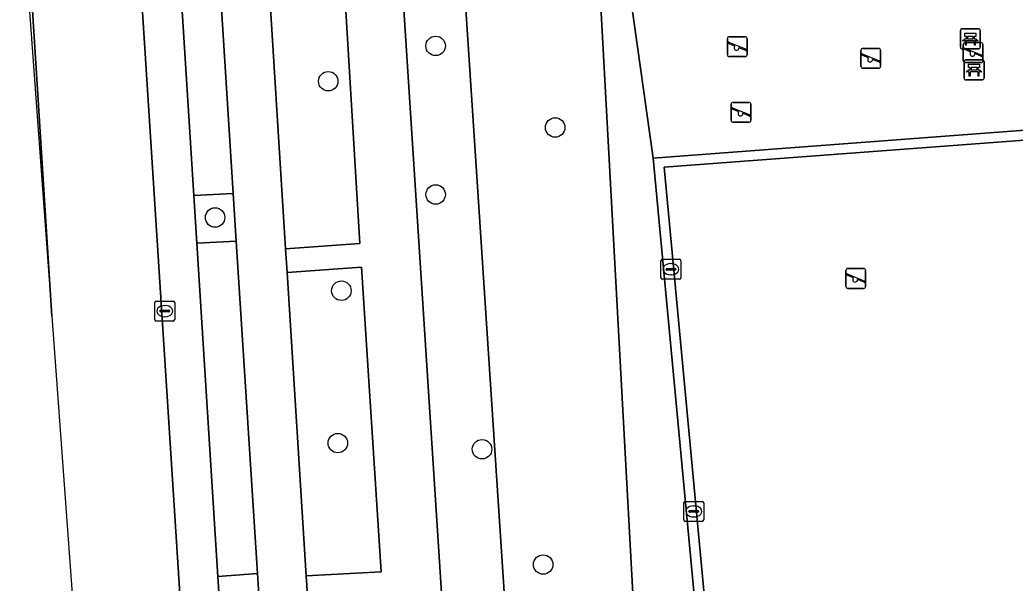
# Model space of a CAD drawing. Extents: x 160732 to 162107, y 387428 to 388479.
# Drawn here: x 160779.01 to 160829, y 387573.17 to 387601.45 of the extents above; entities that cross this region are included whole.
import ezdxf

# ---------------------------------------------------------------- set-up
doc = ezdxf.new("R2010")
doc.units = 0
for name, color, linetype in [('IMGEO_Bank', 7, 'Continuous'), ('IMGEO_Berm_groen', 7, 'Continuous'), ('IMGEO_Boom', 7, 'Continuous'), ('IMGEO_Fietspad_gesloten', 7, 'Continuous'), ('IMGEO_Groenvoorziening', 7, 'Continuous'), ('IMGEO_Hek', 7, 'Continuous'), ('IMGEO_Kolk', 7, 'Continuous'), ('IMGEO_Parkeervlak_open', 7, 'Continuous'), ('IMGEO_Rijbaan_lokaal_gesloten', 7, 'Continuous'), ('IMGEO_Speelvoorziening', 7, 'Continuous'), ('IMGEO_Terreindeel_gesloten', 7, 'Continuous'), ('IMGEO_Terreindeel_open', 7, 'Continuous'), ('IMGEO_Voetpad_open', 7, 'Continuous')]:
    doc.layers.add(name, color=color, linetype=linetype)

msp = doc.modelspace()

# ---------------------------------------------------------------- linework, layer by layer
at = {"layer": 'IMGEO_Bank'}
for p, q in [((160826.257, 387600.076), (160826.257, 387600.917)), ((160826.257, 387600.917), (160826.257, 387600.076)), ((160826.332, 387601.001), (160827.173, 387601.001)), ((160827.173, 387601.001), (160826.332, 387601.001)), ((160827.257, 387600.926), (160827.257, 387600.085)), ((160827.257, 387600.085), (160827.257, 387600.926)), ((160826.954, 387600.399), (160826.561, 387600.399)), ((160826.566, 387600.507), (160826.566, 387600.613)), ((160826.61, 387600.613), (160826.61, 387600.507)), ((160826.898, 387600.619), (160826.616, 387600.619)), ((160826.616, 387600.501), (160826.898, 387600.501)), ((160826.904, 387600.507), (160826.904, 387600.613)), ((160826.948, 387600.613), (160826.948, 387600.507)), ((160827.182, 387600.001), (160826.341, 387600.001)), ((160826.341, 387600.001), (160827.182, 387600.001)), ((160826.444, 387598.518), (160826.444, 387599.359)), ((160826.444, 387599.359), (160826.444, 387598.518)), ((160826.519, 387599.443), (160827.36, 387599.443)), ((160827.36, 387599.443), (160826.519, 387599.443)), ((160827.444, 387599.368), (160827.444, 387598.527)), ((160827.444, 387598.527), (160827.444, 387599.368)), ((160827.141, 387598.841), (160826.748, 387598.841)), ((160826.753, 387598.949), (160826.753, 387599.055)), ((160826.797, 387599.055), (160826.797, 387598.949)), ((160827.085, 387599.061), (160826.803, 387599.061)), ((160826.803, 387598.943), (160827.085, 387598.943)), ((160827.091, 387598.949), (160827.091, 387599.055)), ((160827.135, 387599.055), (160827.135, 387598.949)), ((160827.369, 387598.443), (160826.528, 387598.443)), ((160826.528, 387598.443), (160827.369, 387598.443))]:
    msp.add_line(p, q, dxfattribs=at)
for points in [[(160826.56, 387600.619), (160826.474, 387600.619), (160826.474, 387600.78), (160827.037, 387600.78), (160827.037, 387600.619), (160826.954, 387600.619)], [(160826.504, 387600.399), (160826.362, 387600.399), (160826.474, 387600.501), (160826.56, 387600.501)], [(160826.554, 387600.392), (160826.554, 387600.185), (160826.511, 387600.185), (160826.511, 387600.392)], [(160826.954, 387600.501), (160827.037, 387600.501), (160827.149, 387600.399), (160827.01, 387600.399)], [(160827.004, 387600.392), (160827.004, 387600.185), (160826.96, 387600.185), (160826.96, 387600.392)], [(160826.691, 387598.841), (160826.549, 387598.841), (160826.661, 387598.943), (160826.747, 387598.943)], [(160826.747, 387599.061), (160826.661, 387599.061), (160826.661, 387599.222), (160827.224, 387599.222), (160827.224, 387599.061), (160827.141, 387599.061)], [(160826.741, 387598.834), (160826.741, 387598.627), (160826.698, 387598.627), (160826.698, 387598.834)], [(160827.141, 387598.943), (160827.224, 387598.943), (160827.336, 387598.841), (160827.197, 387598.841)], [(160827.191, 387598.834), (160827.191, 387598.627), (160827.147, 387598.627), (160827.147, 387598.834)]]:
    msp.add_lwpolyline(points, dxfattribs=at)
for centre, radius, start, end in [((160826.335, 387600.923), 0.0779, 92.4484, 184.2845), ((160826.335, 387600.923), 0.0779, 92.4484, 184.2845), ((160827.179, 387600.923), 0.0779, 2.4484, 94.2845), ((160827.179, 387600.923), 0.0779, 2.4484, 94.2845), ((160826.504, 387600.392), 0.00671, 2.8957, 87.1043), ((160826.561, 387600.392), 0.00671, 92.8957, 177.1043), ((160826.559, 387600.612), 0.00671, 2.8957, 87.1043), ((160826.559, 387600.508), 0.00671, 272.8957, 357.1043), ((160826.616, 387600.612), 0.00671, 92.8957, 177.1043), ((160826.616, 387600.508), 0.00671, 182.8957, 267.1043), ((160826.898, 387600.612), 0.00671, 2.8957, 87.1043), ((160826.898, 387600.508), 0.00671, 272.8957, 357.1043), ((160826.955, 387600.612), 0.00671, 92.8957, 177.1043), ((160826.955, 387600.508), 0.00671, 182.8957, 267.1043), ((160826.953, 387600.392), 0.00671, 2.8957, 87.1043), ((160827.01, 387600.392), 0.00671, 92.8957, 177.1043), ((160826.335, 387600.079), 0.0779, 182.4484, 274.2845), ((160826.335, 387600.079), 0.0779, 182.4484, 274.2845), ((160827.179, 387600.079), 0.0779, 272.4484, 4.2845), ((160827.179, 387600.079), 0.0779, 272.4484, 4.2845), ((160826.522, 387599.365), 0.0779, 92.4484, 184.2845), ((160826.522, 387599.365), 0.0779, 92.4484, 184.2845), ((160827.366, 387599.365), 0.0779, 2.4484, 94.2845), ((160827.366, 387599.365), 0.0779, 2.4484, 94.2845), ((160826.691, 387598.834), 0.00671, 2.8957, 87.1043), ((160826.748, 387598.834), 0.00671, 92.8957, 177.1043), ((160826.746, 387599.054), 0.00671, 2.8957, 87.1043), ((160826.746, 387598.95), 0.00671, 272.8957, 357.1043), ((160826.803, 387599.054), 0.00671, 92.8957, 177.1043), ((160826.803, 387598.95), 0.00671, 182.8957, 267.1043), ((160827.085, 387599.054), 0.00671, 2.8957, 87.1043), ((160827.085, 387598.95), 0.00671, 272.8957, 357.1043), ((160827.142, 387599.054), 0.00671, 92.8957, 177.1043), ((160827.142, 387598.95), 0.00671, 182.8957, 267.1043), ((160827.14, 387598.834), 0.00671, 2.8957, 87.1043), ((160827.197, 387598.834), 0.00671, 92.8957, 177.1043), ((160826.522, 387598.521), 0.0779, 182.4484, 274.2845), ((160826.522, 387598.521), 0.0779, 182.4484, 274.2845), ((160827.366, 387598.521), 0.0779, 272.4484, 4.2845), ((160827.366, 387598.521), 0.0779, 272.4484, 4.2845)]:
    msp.add_arc(centre, radius, start, end, dxfattribs=at)
at = {"layer": 'IMGEO_Berm_groen'}
msp.add_lwpolyline([(160959.916, 387496.024), (160946.169, 387496.849), (160936.309, 387498.011), (160889.009, 387505.413), (160806.924, 387518.259), (160800.367, 387617.785), (160799.877, 387625.216), (160797.423, 387625.06), (160796.815, 387625.004), (160797.074, 387620.896), (160803.773, 387517.234), (160913.899, 387500), (160936.105, 387496.525), (160946.036, 387495.354), (160959.839, 387494.526), (160979.097, 387493.706), (160979.317, 387493.697), (160979.564, 387495.188), (160978.599, 387495.229)], close=True, dxfattribs=at)
at = {"layer": 'IMGEO_Boom'}
for centre in [(160799.895, 387600.144), (160794.501, 387598.371), (160805.902, 387596.046), (160799.899, 387592.685), (160788.818, 387591.527), (160795.162, 387587.853), (160794.982, 387580.201), (160802.228, 387579.893), (160805.297, 387574.104)]:
    msp.add_circle(centre, 0.489, dxfattribs=at)
at = {"layer": 'IMGEO_Fietspad_gesloten'}
for points in [[(160795.923, 387533.555), (160795.847, 387534.752), (160794.802, 387551.303), (160794.726, 387552.509), (160793.474, 387572.323), (160793.397, 387573.538), (160792.436, 387588.761), (160792.361, 387589.955), (160791.393, 387605.268), (160791.317, 387606.464), (160790.166, 387624.694), (160790.154, 387624.887), (160790.145, 387625.026), (160790.013, 387627.111), (160789.841, 387629.83), (160789.708, 387631.941), (160789.696, 387632.133), (160789.043, 387642.468), (160788.968, 387643.662), (160787.81, 387661.99), (160787.734, 387663.193), (160786.461, 387683.344)], [(160788.365, 387614.09), (160788.864, 387606.27), (160789.727, 387592.733), (160789.879, 387590.341), (160790.942, 387573.662), (160791.096, 387571.249), (160792.292, 387552.478), (160792.366, 387551.255), (160792.511, 387548.855), (160793.773, 387527.955), (160793.917, 387525.57), (160794.336, 387518.633), (160796.915, 387518.763), (160796.596, 387522.896), (160795.923, 387533.555)]]:
    msp.add_lwpolyline(points, dxfattribs=at)
at = {"layer": 'IMGEO_Groenvoorziening'}
for points in [[(160812.79, 387535.692), (160812.476, 387542.108), (160815.933, 387549.939), (160815.581, 387556.126), (160810.572, 387558.546), (160807.923, 387607.046), (160805.239, 387606.864), (160804.502, 387618.061), (160800.367, 387617.785), (160806.924, 387518.259)], [(160834.374, 387570.201), (160832.105, 387570.153), (160832.945, 387559.016), (160814.286, 387557.61), (160810.831, 387594.513), (160809.055, 387607.122), (160807.923, 387607.046), (160810.572, 387558.546), (160815.581, 387556.126), (160815.933, 387549.939), (160812.476, 387542.108), (160812.79, 387535.692), (160814.311, 387528.706), (160820.895, 387524.611), (160840.059, 387525.196), (160845.191, 387524.186), (160844.575, 387529.462), (160850.826, 387530.239), (160859.394, 387531.257), (160858.392, 387540.709), (160858.297, 387541.559), (160857.103, 387552.21)]]:
    msp.add_lwpolyline(points, dxfattribs=at)
for points in [[(160791.393, 387605.268), (160792.361, 387589.955), (160796.095, 387590.23), (160795.163, 387605.539)], [(160789.727, 387592.733), (160787.748, 387592.634), (160787.899, 387590.248), (160789.879, 387590.341)], [(160792.436, 387588.761), (160793.397, 387573.538), (160797.167, 387573.746), (160796.174, 387589.027)], [(160790.942, 387573.662), (160788.963, 387573.502), (160789.114, 387571.117), (160791.096, 387571.249)]]:
    msp.add_lwpolyline(points, close=True, dxfattribs=at)
at = {"layer": 'IMGEO_Hek'}
msp.add_lwpolyline([(160889.009, 387505.413), (160806.924, 387518.259), (160800.367, 387617.785)], dxfattribs=at)
at = {"layer": 'IMGEO_Kolk'}
for p, q in [((160811.213, 387588.506), (160811.213, 387589.358)), ((160811.288, 387589.432), (160812.14, 387589.432)), ((160812.214, 387589.358), (160812.214, 387588.506)), ((160811.472, 387588.926), (160811.472, 387588.938)), ((160811.91, 387588.889), (160811.512, 387588.889)), ((160811.515, 387588.975), (160811.913, 387588.975)), ((160811.701, 387589.212), (160811.726, 387589.212)), ((160811.956, 387588.938), (160811.956, 387588.926)), ((160812.14, 387588.432), (160811.288, 387588.432)), ((160811.724, 387588.652), (160811.699, 387588.652)), ((160785.865, 387587.329), (160786.717, 387587.329)), ((160785.79, 387586.403), (160785.79, 387587.255)), ((160786.049, 387586.823), (160786.049, 387586.835)), ((160786.487, 387586.786), (160786.089, 387586.786)), ((160786.092, 387586.872), (160786.49, 387586.872)), ((160786.278, 387587.109), (160786.303, 387587.109)), ((160786.533, 387586.835), (160786.533, 387586.823)), ((160786.791, 387587.255), (160786.791, 387586.403)), ((160786.717, 387586.329), (160785.865, 387586.329)), ((160786.301, 387586.549), (160786.276, 387586.549)), ((160812.362, 387576.346), (160812.362, 387577.198)), ((160812.437, 387577.272), (160813.289, 387577.272)), ((160812.621, 387576.766), (160812.621, 387576.778)), ((160812.664, 387576.815), (160813.062, 387576.815)), ((160812.85, 387577.052), (160812.875, 387577.052)), ((160813.105, 387576.778), (160813.105, 387576.766)), ((160813.363, 387577.198), (160813.363, 387576.346)), ((160813.059, 387576.729), (160812.661, 387576.729)), ((160812.873, 387576.492), (160812.848, 387576.492)), ((160813.289, 387576.272), (160812.437, 387576.272))]:
    msp.add_line(p, q, dxfattribs=at)
for points in [[(160811.213, 387588.506), (160811.213, 387589.358)], [(160811.288, 387589.432), (160812.14, 387589.432)], [(160812.214, 387589.358), (160812.214, 387588.506)], [(160812.14, 387588.432), (160811.288, 387588.432)], [(160785.865, 387587.329), (160786.717, 387587.329)], [(160785.79, 387586.403), (160785.79, 387587.255)], [(160786.791, 387587.255), (160786.791, 387586.403)], [(160786.717, 387586.329), (160785.865, 387586.329)], [(160812.362, 387576.346), (160812.362, 387577.198)], [(160812.437, 387577.272), (160813.289, 387577.272)], [(160813.363, 387577.198), (160813.363, 387576.346)], [(160813.289, 387576.272), (160812.437, 387576.272)]]:
    msp.add_lwpolyline(points, dxfattribs=at)
for centre, radius, start, end in [((160811.29, 387589.356), 0.0765, 91.552, 178.448), ((160811.29, 387589.356), 0.0765, 91.552, 178.448), ((160812.138, 387589.356), 0.0765, 1.552, 88.448), ((160812.138, 387589.356), 0.0765, 1.552, 88.448), ((160811.512, 387588.935), 0.0403, 85.8775, 175.7526), ((160811.509, 387588.925), 0.0366, 178.938, 274.7102), ((160811.913, 387588.932), 0.043, 264.8664, 352.4533), ((160811.917, 387588.937), 0.0386, 1.7309, 96.639), ((160811.29, 387588.508), 0.0765, 181.552, 268.448), ((160811.29, 387588.508), 0.0765, 181.552, 268.448), ((160812.138, 387588.508), 0.0765, 271.552, 358.448), ((160812.138, 387588.508), 0.0765, 271.552, 358.448), ((160785.867, 387587.253), 0.0765, 91.552, 178.448), ((160785.867, 387587.253), 0.0765, 91.552, 178.448), ((160786.715, 387587.253), 0.0765, 1.552, 88.448), ((160786.715, 387587.253), 0.0765, 1.552, 88.448), ((160786.089, 387586.832), 0.0403, 85.8775, 175.7526), ((160786.086, 387586.822), 0.0366, 178.938, 274.7102), ((160786.49, 387586.829), 0.043, 264.8664, 352.4533), ((160786.494, 387586.834), 0.0386, 1.7309, 96.639), ((160785.867, 387586.405), 0.0765, 181.552, 268.448), ((160785.867, 387586.405), 0.0765, 181.552, 268.448), ((160786.715, 387586.405), 0.0765, 271.552, 358.448), ((160786.715, 387586.405), 0.0765, 271.552, 358.448), ((160812.439, 387577.196), 0.0765, 91.552, 178.448), ((160812.439, 387577.196), 0.0765, 91.552, 178.448), ((160812.661, 387576.775), 0.0403, 85.8775, 175.7526), ((160813.066, 387576.777), 0.0386, 1.7309, 96.639), ((160813.287, 387577.196), 0.0765, 1.552, 88.448), ((160813.287, 387577.196), 0.0765, 1.552, 88.448), ((160812.439, 387576.348), 0.0765, 181.552, 268.448), ((160812.439, 387576.348), 0.0765, 181.552, 268.448), ((160812.658, 387576.765), 0.0366, 178.938, 274.7102), ((160813.062, 387576.772), 0.043, 264.8664, 352.4533), ((160813.287, 387576.348), 0.0765, 271.552, 358.448), ((160813.287, 387576.348), 0.0765, 271.552, 358.448)]:
    msp.add_arc(centre, radius, start, end, dxfattribs=at)
for centre, major_axis, ratio, start_param, end_param in [((160811.7, 387588.932), (-0.387, 0.002), 0.722429, 4.712389, 7.853982), ((160811.725, 387588.932), (-0.39, 0.002), 0.717154, 1.570796, 4.712389), ((160786.277, 387586.829), (-0.387, 0.002), 0.722429, 4.712389, 7.853982), ((160786.302, 387586.829), (-0.39, 0.002), 0.717154, 1.570796, 4.712389), ((160812.849, 387576.772), (-0.387, 0.002), 0.722429, 4.712389, 7.853982), ((160812.874, 387576.772), (-0.39, 0.002), 0.717154, 1.570796, 4.712389)]:
    msp.add_ellipse(centre, major_axis=major_axis, ratio=ratio, start_param=start_param, end_param=end_param, dxfattribs=at)
at = {"layer": 'IMGEO_Parkeervlak_open'}
for points in [[(160780.621, 387586.572), (160779.169, 387609.35)], [(160784.664, 387609.693), (160790.465, 387519.422)], [(160779.013, 387608.519), (160780.621, 387586.572)], [(160789.114, 387571.117), (160788.963, 387573.502), (160787.899, 387590.248), (160787.748, 387592.634), (160786.889, 387606.163), (160786.873, 387606.41)]]:
    msp.add_lwpolyline(points, dxfattribs=at)
at = {"layer": 'IMGEO_Rijbaan_lokaal_gesloten'}
msp.add_lwpolyline([(160792.91, 387501.147), (160791.399, 387512.285), (160790.842, 387516.315), (160790.465, 387519.422), (160784.664, 387609.693), (160784.639, 387610.016), (160779.149, 387609.687), (160779.169, 387609.35), (160780.621, 387586.572), (160785.293, 387522.822), (160785.826, 387494.63)], dxfattribs=at)
at = {"layer": 'IMGEO_Speelvoorziening'}
for p, q in [((160814.551, 387599.706), (160814.551, 387600.506)), ((160814.551, 387600.506), (160814.551, 387599.706)), ((160814.934, 387600.134), (160814.595, 387600.271)), ((160814.62, 387600.331), (160815.496, 387599.978)), ((160814.651, 387600.606), (160815.441, 387600.606)), ((160815.441, 387600.606), (160814.651, 387600.606)), ((160815.541, 387600.506), (160815.541, 387599.706)), ((160815.541, 387599.706), (160815.541, 387600.506)), ((160826.498, 387600.308), (160827.288, 387600.308)), ((160827.288, 387600.308), (160826.498, 387600.308)), ((160815.472, 387599.918), (160815.132, 387600.055)), ((160821.256, 387599.121), (160821.256, 387599.921)), ((160821.256, 387599.921), (160821.256, 387599.121)), ((160821.356, 387600.021), (160822.146, 387600.021)), ((160822.146, 387600.021), (160821.356, 387600.021)), ((160822.246, 387599.921), (160822.246, 387599.121)), ((160822.246, 387599.121), (160822.246, 387599.921)), ((160826.398, 387599.408), (160826.398, 387600.208)), ((160826.398, 387600.208), (160826.398, 387599.408)), ((160826.781, 387599.836), (160826.442, 387599.973)), ((160826.467, 387600.033), (160827.343, 387599.68)), ((160827.388, 387600.208), (160827.388, 387599.408)), ((160827.388, 387599.408), (160827.388, 387600.208)), ((160815.441, 387599.606), (160814.651, 387599.606)), ((160814.651, 387599.606), (160815.441, 387599.606)), ((160821.639, 387599.549), (160821.3, 387599.686)), ((160821.325, 387599.746), (160822.201, 387599.393)), ((160822.177, 387599.333), (160821.837, 387599.47)), ((160827.288, 387599.308), (160826.498, 387599.308)), ((160826.498, 387599.308), (160827.288, 387599.308)), ((160827.319, 387599.62), (160826.979, 387599.757)), ((160822.146, 387599.021), (160821.356, 387599.021)), ((160821.356, 387599.021), (160822.146, 387599.021)), ((160814.842, 387597.311), (160815.632, 387597.311)), ((160815.632, 387597.311), (160814.842, 387597.311)), ((160814.742, 387596.411), (160814.742, 387597.211)), ((160814.742, 387597.211), (160814.742, 387596.411)), ((160815.125, 387596.839), (160814.786, 387596.976)), ((160814.811, 387597.036), (160815.687, 387596.683)), ((160815.732, 387597.211), (160815.732, 387596.411)), ((160815.732, 387596.411), (160815.732, 387597.211)), ((160815.632, 387596.311), (160814.842, 387596.311)), ((160814.842, 387596.311), (160815.632, 387596.311)), ((160815.663, 387596.623), (160815.323, 387596.76)), ((160820.504, 387588.068), (160820.504, 387588.868)), ((160820.504, 387588.868), (160820.504, 387588.068)), ((160820.604, 387588.968), (160821.394, 387588.968)), ((160821.394, 387588.968), (160820.604, 387588.968)), ((160821.494, 387588.868), (160821.494, 387588.068)), ((160821.494, 387588.068), (160821.494, 387588.868)), ((160820.887, 387588.496), (160820.548, 387588.633)), ((160820.573, 387588.693), (160821.449, 387588.34)), ((160821.425, 387588.28), (160821.085, 387588.417)), ((160821.394, 387587.968), (160820.604, 387587.968)), ((160820.604, 387587.968), (160821.394, 387587.968))]:
    msp.add_line(p, q, dxfattribs=at)
for centre, radius, start, end in [((160814.651, 387600.506), 0.1, 90, 180), ((160814.651, 387600.506), 0.1, 90, 180), ((160814.608, 387600.301), 0.0327, 68.078, 248.078), ((160815.441, 387600.506), 0.1, 0, 90), ((160815.441, 387600.506), 0.1, 360, 90), ((160826.498, 387600.208), 0.1, 90, 180), ((160826.498, 387600.208), 0.1, 90, 180), ((160827.288, 387600.208), 0.1, 0, 90), ((160827.288, 387600.208), 0.1, 360, 90), ((160815.013, 387600.044), 0.12, 130.9928, 5.1632), ((160815.484, 387599.948), 0.0327, 248.078, 68.078), ((160821.356, 387599.921), 0.1, 90, 180), ((160821.356, 387599.921), 0.1, 90, 180), ((160822.146, 387599.921), 0.1, 0, 90), ((160822.146, 387599.921), 0.1, 360, 90), ((160826.455, 387600.003), 0.0327, 68.078, 248.078), ((160826.86, 387599.746), 0.12, 130.9928, 5.1632), ((160814.651, 387599.706), 0.1, 180, 270), ((160814.651, 387599.706), 0.1, 180, 270), ((160815.441, 387599.706), 0.1, 270, 0), ((160815.441, 387599.706), 0.1, 270, 0), ((160821.313, 387599.716), 0.0327, 68.078, 248.078), ((160821.718, 387599.459), 0.12, 130.9928, 5.1632), ((160822.189, 387599.363), 0.0327, 248.078, 68.078), ((160826.498, 387599.408), 0.1, 180, 270), ((160826.498, 387599.408), 0.1, 180, 270), ((160827.288, 387599.408), 0.1, 270, 0), ((160827.288, 387599.408), 0.1, 270, 0), ((160827.331, 387599.65), 0.0327, 248.078, 68.078), ((160821.356, 387599.121), 0.1, 180, 270), ((160821.356, 387599.121), 0.1, 180, 270), ((160822.146, 387599.121), 0.1, 270, 0), ((160822.146, 387599.121), 0.1, 270, 0), ((160814.842, 387597.211), 0.1, 90, 180), ((160814.842, 387597.211), 0.1, 90, 180), ((160815.632, 387597.211), 0.1, 0, 90), ((160815.632, 387597.211), 0.1, 360, 90), ((160814.799, 387597.006), 0.0327, 68.078, 248.078), ((160815.204, 387596.749), 0.12, 130.9928, 5.1632), ((160814.842, 387596.411), 0.1, 180, 270), ((160814.842, 387596.411), 0.1, 180, 270), ((160815.632, 387596.411), 0.1, 270, 0), ((160815.632, 387596.411), 0.1, 270, 0), ((160815.675, 387596.653), 0.0327, 248.078, 68.078), ((160820.604, 387588.868), 0.1, 90, 180), ((160820.604, 387588.868), 0.1, 90, 180), ((160821.394, 387588.868), 0.1, 0, 90), ((160821.394, 387588.868), 0.1, 360, 90), ((160820.561, 387588.663), 0.0327, 68.078, 248.078), ((160820.966, 387588.406), 0.12, 130.9928, 5.1632), ((160821.437, 387588.31), 0.0327, 248.078, 68.078), ((160820.604, 387588.068), 0.1, 180, 270), ((160820.604, 387588.068), 0.1, 180, 270), ((160821.394, 387588.068), 0.1, 270, 0), ((160821.394, 387588.068), 0.1, 270, 0)]:
    msp.add_arc(centre, radius, start, end, dxfattribs=at)
at = {"layer": 'IMGEO_Terreindeel_gesloten'}
msp.add_lwpolyline([(160832.408, 387559.477), (160829.698, 387595.431), (160811.376, 387594.053), (160814.738, 387558.146)], close=True, dxfattribs=at)
at = {"layer": 'IMGEO_Terreindeel_open'}
msp.add_lwpolyline([(160812.685, 387614.615), (160815.574, 387614.813), (160815.303, 387618.784), (160804.502, 387618.061), (160805.239, 387606.864), (160807.923, 387607.046), (160809.055, 387607.122), (160810.831, 387594.513), (160830.159, 387595.967), (160830.648, 387596.042), (160830.372, 387600.085), (160835.017, 387600.403), (160833.369, 387621.938), (160823.232, 387621.25), (160823.266, 387619.709), (160826.041, 387619.899), (160828.582, 387620.073), (160828.874, 387615.798), (160829.438, 387607.542), (160825.499, 387607.273), (160825.659, 387604.927), (160813.405, 387604.09)], close=True, dxfattribs=at)
at = {"layer": 'IMGEO_Voetpad_open'}
for points in [[(160803.773, 387517.234), (160797.074, 387620.896), (160796.815, 387625.004), (160796.661, 387627.444)], [(160790.013, 387627.111), (160790.145, 387625.026), (160790.154, 387624.887), (160790.166, 387624.694), (160793.972, 387624.886), (160795.086, 387606.715), (160791.317, 387606.464), (160791.393, 387605.268), (160795.163, 387605.539), (160796.095, 387590.23), (160792.361, 387589.955), (160792.436, 387588.761), (160796.174, 387589.027), (160797.167, 387573.746), (160793.397, 387573.538), (160793.474, 387572.323), (160797.234, 387572.557), (160798.539, 387552.754), (160794.726, 387552.509), (160794.802, 387551.303), (160798.6, 387551.469), (160799.673, 387535.062)]]:
    msp.add_lwpolyline(points, dxfattribs=at)
for points in [[(160788.864, 387606.27), (160786.889, 387606.163), (160787.748, 387592.634), (160789.727, 387592.733)], [(160830.159, 387595.967), (160810.831, 387594.513), (160814.286, 387557.61), (160832.945, 387559.016), (160832.105, 387570.153), (160832.025, 387571.213), (160830.855, 387586.738)], [(160829.698, 387595.431), (160832.408, 387559.477), (160814.738, 387558.146), (160811.376, 387594.053)], [(160789.879, 387590.341), (160787.899, 387590.248), (160788.963, 387573.502), (160790.942, 387573.662)]]:
    msp.add_lwpolyline(points, close=True, dxfattribs=at)

doc.saveas('drawing.dxf')
